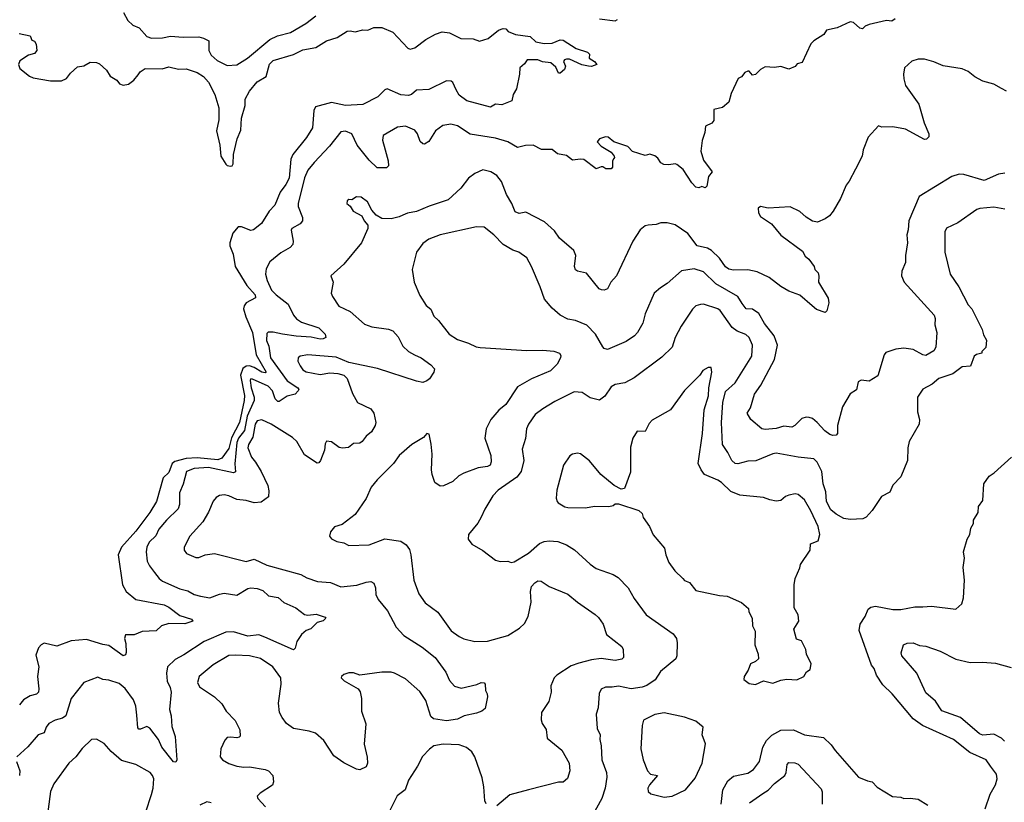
# Model space of a CAD drawing. Extents: x 1678431 to 1860718, y 384618 to 522882.
# Tile 398 of 473: x 1788279 to 1794522, y 455096 to 460060. Entities that reach past the tile are written whole.
import ezdxf

# ---------------------------------------------------------------- set-up
doc = ezdxf.new("R2010")
doc.units = 0

msp = doc.modelspace()

# ---------------------------------------------------------------- linework, layer by layer
at = {"layer": '0CON10XD'}
for points in [[(1788936.7, 460105), (1788965.6, 460055.6), (1788995.7, 460025.7), (1789037.4, 460007.4), (1789085, 459954.3), (1789115, 459941.9), (1789185, 459945.5), (1789235, 459956.4), (1789315, 459948.8), (1789415, 459950.5), (1789445, 459943.5), (1789478, 459925), (1789478.1, 459865), (1789493.3, 459835), (1789530.7, 459800.7), (1789595, 459768.6), (1789655, 459772.9), (1789724.3, 459815), (1789865, 459934.5), (1789913.4, 459956.6), (1789995, 459978.1), (1790092.9, 460035), (1790155.6, 460085)], [(1793830, 460065), (1793809.3, 460050.7), (1793775, 460054.2), (1793665, 460030.5), (1793640.3, 460019.7), (1793623, 460003), (1793605, 460006.7), (1793565, 460041.2), (1793543.9, 460046.1), (1793461.7, 460008.3), (1793395, 459992.5), (1793377.5, 459965), (1793315, 459926.7), (1793295, 459907.5), (1793240.7, 459789.3), (1793209.3, 459780.7), (1793195, 459763.8), (1793155, 459746.7), (1793105, 459763.8), (1793065, 459757.5), (1793005, 459760), (1792975, 459743.3), (1792945, 459712.5), (1792925, 459707.5), (1792905, 459732.5), (1792895, 459732.5), (1792877.5, 459725), (1792855, 459696.7), (1792833.6, 459686.4), (1792789.1, 459590.9), (1792775, 459536.7), (1792735, 459503.8), (1792680, 459490), (1792679.5, 459420.5), (1792667.3, 459402.7), (1792626.4, 459383.6), (1792623.3, 459345), (1792606, 459294), (1792598.6, 459225), (1792615, 459168.8), (1792668.8, 459095), (1792646.2, 459065), (1792635.6, 459004.4), (1792625, 458992.5), (1792605, 459002.5), (1792585, 458992.5), (1792565, 458997.5), (1792540, 459025), (1792485, 459108.8), (1792445, 459141.2), (1792435, 459146.2), (1792395, 459138.8), (1792362.3, 459142.3), (1792345, 459152.5), (1792325, 459182.5), (1792305.9, 459195.9), (1792275, 459206.2), (1792245, 459198), (1792165, 459223.3), (1792135, 459256.2), (1792045.8, 459285.8), (1792010, 459315), (1791993.9, 459316.1), (1791955, 459303.3), (1791940, 459285), (1791965, 459257.5), (1792029.3, 459219.3), (1792047.5, 459195), (1792050, 459185), (1792045, 459180), (1792037.5, 459165), (1792037.5, 459125), (1792030, 459115), (1791995, 459113.3), (1791977, 459127), (1791965, 459127.5), (1791935, 459114), (1791855, 459172.5), (1791835, 459175.8), (1791785, 459170), (1791745, 459199.2), (1791688.8, 459208.8), (1791655, 459236), (1791586.7, 459236.7), (1791535, 459263.3), (1791485, 459262), (1791435, 459250), (1791375, 459284.5), (1791295, 459309.1), (1791135, 459333.3), (1791055, 459387.1), (1791011.7, 459398.3), (1790962.1, 459387.9), (1790916.2, 459355), (1790873, 459287), (1790845, 459270), (1790835, 459272), (1790818.3, 459288.3), (1790801.5, 459335), (1790785, 459360), (1790725.5, 459385.5), (1790675, 459378.9), (1790584.3, 459325.7), (1790580, 459295), (1790595.6, 459235), (1790615.8, 459165), (1790617.7, 459132.3), (1790605, 459120), (1790545, 459121.2), (1790495, 459168.6), (1790417.8, 459265), (1790385, 459336.2), (1790345, 459352), (1790315, 459348.8), (1790243.1, 459256.9), (1790145.6, 459155), (1790106.7, 459105), (1790085, 459056.7), (1790045.6, 458895), (1790045.6, 458875), (1790071.1, 458805), (1790071.4, 458785), (1790058, 458765), (1790005, 458735.8), (1789999.2, 458725), (1790013.9, 458656.1), (1790010, 458635), (1789994, 458615), (1789935, 458582.2), (1789864.2, 458525), (1789840.6, 458479.4), (1789837.3, 458445), (1789847.9, 458405), (1789876.2, 458345), (1789905.5, 458315), (1789980.4, 458255), (1790015.6, 458185), (1790035, 458162.7), (1790065, 458141.8), (1790175.2, 458105.2), (1790216.4, 458065), (1790219.4, 458045), (1790204.1, 458035.9), (1790185, 458034.3), (1790127, 458047), (1790031.9, 458051.9), (1789944.3, 458064.3), (1789885, 458078.8), (1789855, 458077.1), (1789845, 458070), (1789844.4, 458025), (1789858.2, 457988.2), (1789868.5, 457915), (1789975, 457769.1), (1790043.3, 457725), (1790048.1, 457715), (1790044.5, 457705), (1790024.8, 457685.2), (1789975, 457672.5), (1789925, 457638.7), (1789915, 457637.5), (1789899, 457655), (1789882.1, 457705), (1789855, 457734.8), (1789755, 457780), (1789745, 457782.2), (1789740.8, 457770.8), (1789746.3, 457725), (1789765.4, 457665.4), (1789764.8, 457645), (1789720.3, 457545), (1789704.1, 457455), (1789667.1, 457405), (1789655, 457378.5), (1789643.8, 457243.8), (1789647.8, 457192.2), (1789634.6, 457185.4), (1789475, 457220.3), (1789385, 457212.4), (1789336.2, 457193.8), (1789316, 457114), (1789291.9, 457058.1), (1789291.5, 456985), (1789283.4, 456956.6), (1789209.6, 456885), (1789161.9, 456828.1), (1789142.8, 456787.2), (1789100.4, 456745), (1789085.4, 456715), (1789080.7, 456685), (1789087.5, 456625), (1789101.2, 456595), (1789133.8, 456553.8), (1789162.5, 456515), (1789185, 456498.8), (1789295, 456450), (1789345, 456437.2), (1789384.1, 456414.1), (1789425, 456402.9), (1789485, 456393.3), (1789545, 456417.1), (1789575, 456422.3), (1789655, 456409.6), (1789725, 456452.5), (1789745, 456457.1), (1789785, 456453.1), (1789820.2, 456440.2), (1789855.6, 456405.6), (1789918, 456395), (1789953.7, 456363.7), (1790030.4, 456330.4), (1790085, 456287.5), (1790105, 456282.9), (1790159.5, 456289.5), (1790215, 456270), (1790220, 456265), (1790203.6, 456246.4), (1790165, 456236), (1790125, 456196.7), (1790095, 456186.7), (1790065, 456160), (1790037.1, 456115), (1790026, 456074), (1790015, 456063.3), (1789833.9, 456143.9)], [(1791955, 460065.8), (1792055, 460052.5), (1792069.2, 460060.8)], [(1788275, 459972.5), (1788345, 459957.5), (1788355, 459930), (1788373, 459923), (1788382.5, 459905), (1788387.5, 459865), (1788373.6, 459846.4), (1788334.1, 459835.9), (1788280.8, 459799.2), (1788272, 459775), (1788279.7, 459749.7), (1788341.8, 459701.8), (1788365, 459692.1), (1788475, 459672.5), (1788545, 459672), (1788575, 459686.2), (1788600, 459720), (1788645, 459760), (1788685, 459767.5), (1788725, 459791.2), (1788765, 459789.2), (1788785, 459780), (1788829.5, 459739.5), (1788852.7, 459702.7), (1788895, 459676.7), (1788912.7, 459652.7), (1788935, 459643.8), (1788968.8, 459651.2), (1789002.7, 459677.3), (1789029.7, 459710.3), (1789041.7, 459728.3), (1789075, 459750.8), (1789181.7, 459748.3), (1789225, 459762), (1789285, 459746.2), (1789335, 459749.2), (1789405, 459724), (1789445, 459700), (1789475, 459663.8), (1789515.4, 459585), (1789540.9, 459500.9), (1789541.8, 459425), (1789526.5, 459355), (1789547.5, 459265), (1789554.5, 459195), (1789585, 459143.8), (1789595, 459134.2), (1789615, 459130), (1789626.7, 459133.3), (1789632, 459145), (1789635.5, 459205), (1789656.9, 459305), (1789681.7, 459358.3), (1789684.3, 459435), (1789707.8, 459515), (1789708.2, 459555), (1789735, 459605.8), (1789784.2, 459665), (1789840.9, 459699.1), (1789861.8, 459778.2), (1789885, 459800.3), (1790015, 459839), (1790075, 459869.7), (1790155.6, 459884.4), (1790225, 459925.4), (1790292.4, 459947.6), (1790355, 459986.7), (1790375, 459990), (1790405, 459983.3), (1790455, 459996), (1790485.9, 459994.1), (1790525, 460010), (1790575, 460009.6), (1790645, 459980.6), (1790740.4, 459880.4), (1790755, 459872.7), (1790785, 459881.5), (1790855, 459933.3), (1790915, 459968.2), (1790958, 459982), (1791005, 459977.5), (1791075, 459940.4), (1791155, 459937.8), (1791195, 459924.4), (1791248.5, 459941.5), (1791315, 459994.4), (1791345, 460004.4), (1791361.4, 460001.4), (1791375.8, 459985.8), (1791423, 459967)], [(1791423, 459967), (1791515, 459952.5), (1791550.5, 459920.5), (1791605, 459909.4), (1791655, 459912), (1791705, 459932.9), (1791725, 459929.4), (1791806.9, 459876.9), (1791880, 459855), (1791892, 459842), (1791890, 459815), (1791923.8, 459795), (1791937.5, 459775), (1791905, 459762.9), (1791885, 459764.2), (1791843.4, 459773.4), (1791765, 459810.6), (1791745, 459810), (1791732.5, 459805), (1791727.5, 459795), (1791740, 459765), (1791732.5, 459745), (1791705, 459720), (1791695, 459720), (1791678, 459758), (1791645.7, 459785.7), (1791592.9, 459792.9), (1791565, 459806), (1791497.5, 459805), (1791479.7, 459780.3), (1791450, 459755), (1791447.5, 459715), (1791427.9, 459622.1), (1791407.5, 459585), (1791398.8, 459545), (1791335, 459520), (1791295, 459523.8), (1791265, 459504.3), (1791115, 459545.7), (1791065, 459581.1), (1791045.5, 459614.5), (1791025, 459661.4), (1791015, 459670), (1790985, 459672), (1790872.3, 459617.7), (1790795, 459614), (1790762.5, 459585), (1790745, 459578.7), (1790695, 459583.5), (1790609.4, 459620.6), (1790595, 459614.4), (1790550.2, 459569.8), (1790455, 459522.4), (1790345, 459516), (1790255, 459535.7), (1790155, 459507.1), (1790143.6, 459485), (1790135.9, 459375), (1790097.5, 459312.5), (1790010.3, 459205), (1789998.9, 459175), (1789987.4, 459055), (1789966.4, 459013.6), (1789929.7, 458965), (1789897.4, 458882.6), (1789861.1, 458845), (1789813, 458767), (1789762.2, 458727.8), (1789745, 458723.3), (1789685, 458746.9), (1789665, 458747.1), (1789630, 458705), (1789611.8, 458645), (1789611.5, 458625), (1789632.7, 458572.7), (1789645.8, 458495), (1789718.7, 458375), (1789771.1, 458315), (1789774.3, 458295), (1789715, 458263.2), (1789702, 458245), (1789698.5, 458225), (1789711.9, 458175), (1789755.8, 458075.8), (1789778.9, 457935), (1789841.2, 457825), (1789835, 457819.2), (1789815, 457824.3), (1789764.6, 457854.6), (1789735, 457864.8), (1789715, 457862.2), (1789692.7, 457847.3), (1789678.6, 457805), (1789704.5, 457675.5), (1789703.2, 457645), (1789673.6, 457505), (1789621.7, 457408.3), (1789605, 457339.6), (1789561.6, 457278.4), (1789535, 457268.4), (1789405, 457280.3), (1789335, 457277.1), (1789262.9, 457257.1), (1789245.2, 457244.8), (1789225, 457187.1), (1789189.2, 457155), (1789146.4, 457005), (1789104.6, 456935), (1789016.1, 456815), (1788924.5, 456715), (1788902.5, 456665), (1788930, 456475), (1788954.1, 456434.1), (1789015, 456381.8), (1789195, 456347.9), (1789225, 456334.3), (1789295, 456281.2), (1789367.9, 456257.9), (1789376.7, 456245), (1789325, 456228.6), (1789225, 456229.6), (1789178, 456215), (1789145, 456184.4), (1789055, 456179.4), (1789005, 456158), (1788950.8, 456159.2), (1788942.9, 456135), (1788952.9, 456102.9), (1788954.5, 456045.5), (1788948.7, 456031.3), (1788935.8, 456024.2), (1788845, 456090.4), (1788805, 456096.7), (1788702.4, 456127.6), (1788605, 456120.4), (1788515, 456086.9), (1788433.8, 456106.2), (1788414.2, 456095), (1788398.6, 456075), (1788380.3, 456029.7), (1788399.3, 455955), (1788391.7, 455895), (1788400.8, 455815), (1788397.5, 455795), (1788385, 455781.5), (1788345, 455770.8), (1788302.5, 455745), (1788278.1, 455715)], [(1794535, 459606), (1794505, 459624.3), (1794455, 459650.6), (1794385, 459670), (1794335, 459697.8), (1794292.3, 459732.3), (1794255, 459748.8), (1794135, 459767.1), (1794075, 459792.2), (1794015, 459808.6), (1793975, 459808.8), (1793935, 459796.2), (1793890, 459755), (1793882.5, 459715), (1793884.4, 459684.4), (1793895, 459643.3), (1793980, 459525), (1794012.9, 459405), (1794043.8, 459335), (1794043.6, 459316.4), (1794028.3, 459301.7), (1794015, 459300), (1793895, 459366), (1793815, 459380), (1793745, 459377.5), (1793725, 459387.5), (1793658, 459315), (1793628, 459235), (1793620, 459195), (1793578.6, 459111.4), (1793538, 459035), (1793518.9, 459011.1), (1793483.3, 458925), (1793437.5, 458845), (1793412.5, 458815), (1793385, 458796.2), (1793336.7, 458776.7), (1793305, 458782), (1793265, 458806.7), (1793225, 458843.3), (1793165, 458873.3), (1793025, 458865.5), (1792975.9, 458874.1), (1792961.2, 458865), (1792962.9, 458835), (1792975, 458812.5), (1793045, 458765.8), (1793105, 458694.3), (1793241.5, 458591.5), (1793260, 458560), (1793281.9, 458541.9), (1793315.3, 458495.3), (1793320, 458475), (1793340.6, 458455), (1793345.8, 458434.2), (1793343.1, 458395), (1793405, 458293.8), (1793409.5, 458265), (1793397.6, 458212.4), (1793385, 458202.5), (1793331.7, 458221.7), (1793304.4, 458244.4), (1793225, 458312), (1793155, 458338.6), (1793105, 458367.1), (1793030, 458425), (1792955, 458461.1), (1792895, 458473.5), (1792805, 458470.5), (1792775, 458478.1), (1792755, 458493.1), (1792716.9, 458546.9), (1792665, 458596.2), (1792640.1, 458610.1), (1792575.4, 458625.4), (1792515, 458704.4), (1792435, 458758.9), (1792385, 458771.1), (1792345, 458771.1), (1792315, 458761.1), (1792263.4, 458756.6), (1792245, 458751.4), (1792212.4, 458727.6), (1792165.6, 458655), (1792064, 458435), (1792026.7, 458395), (1792005, 458353.3), (1791985.8, 458344.2), (1791967.1, 458347.1), (1791953.8, 458353.8), (1791873, 458453), (1791815, 458464.3), (1791802.5, 458472.5), (1791797.1, 458495), (1791806, 458565), (1791793.3, 458595), (1791702.5, 458675), (1791669.7, 458719.7), (1791607.4, 458777.4), (1791488.8, 458838.8), (1791445, 458830.8), (1791420.2, 458840.2), (1791398.9, 458895), (1791365, 458951.2), (1791334.6, 459034.6), (1791305, 459072.5), (1791265.5, 459095.5), (1791215, 459108.1), (1791164, 459085), (1791124.7, 459055.3), (1791075, 458991.9), (1790995, 458917.1), (1790875, 458877.5), (1790795, 458843.8), (1790737.2, 458832.8), (1790709.1, 458820.9), (1790685, 458808.6), (1790635, 458796), (1790575, 458800), (1790540, 458820), (1790511.7, 458851.7), (1790485, 458903.8), (1790445, 458933.8), (1790414.2, 458935.8), (1790385, 458917.5), (1790365, 458920), (1790355, 458910), (1790352.5, 458895), (1790375, 458877.5), (1790393.3, 458845), (1790447.5, 458815), (1790462.5, 458785), (1790486.7, 458756.7), (1790486.2, 458735), (1790445.8, 458645), (1790335, 458510), (1790251.2, 458435), (1790266.7, 458395), (1790253.9, 458326.1), (1790261.2, 458305), (1790302, 458242), (1790375, 458209.4), (1790465, 458128.1), (1790510.9, 458110.9), (1790617.1, 458097.1), (1790645, 458086.5), (1790678.1, 458048.1), (1790708.7, 457988.7), (1790744.3, 457955), (1790782, 457935), (1790825.4, 457915.4), (1790885, 457870.8), (1790908.8, 457845), (1790905.8, 457824.2), (1790877.3, 457782.7), (1790861.2, 457768.8), (1790835, 457758.9), (1790795, 457766.9), (1790548.3, 457848.3), (1790365.5, 457885.5), (1790285, 457918.5), (1790106.3, 457933.7), (1790057.5, 457925), (1790044, 457915), (1790042.9, 457895), (1790057.1, 457865), (1790075, 457838.6), (1790095, 457827.3), (1790185, 457810), (1790245, 457819.4), (1790296.8, 457816.8), (1790335, 457804.2), (1790355.8, 457785), (1790389.7, 457689.7), (1790421.7, 457631.7), (1790505, 457591.2), (1790524.4, 457565)], [(1794525, 459087.1), (1794485, 459080.6), (1794395, 459039.1), (1794265, 459078.9), (1794235, 459079.5), (1794188.8, 459065), (1793981.7, 458938.3), (1793915.8, 458785), (1793912.4, 458727.6), (1793903.1, 458695), (1793907.8, 458645), (1793894.4, 458565), (1793895, 458520), (1793873.1, 458465), (1793870, 458435), (1793887.5, 458395), (1794077.1, 458185), (1794084.2, 458165), (1794081.9, 458125), (1794094.4, 458075), (1794087.4, 457982.6), (1794075, 457960), (1794025, 457930), (1794005, 457934.4), (1793945, 457968.5), (1793885, 457976.7), (1793835, 457970.5), (1793771.1, 457948.9), (1793760, 457935), (1793719.1, 457800.9), (1793665, 457766.7), (1793615, 457773.8), (1793595, 457763.8), (1793585, 457712.5), (1793545, 457687.5), (1793495.8, 457605)], [(1794525, 458858.6), (1794455, 458870), (1794367.6, 458862.4), (1794346.7, 458855), (1794227.6, 458772.4), (1794155, 458736.7), (1794145.6, 458715), (1794144.4, 458585), (1794179.2, 458445), (1794232.5, 458365), (1794292.4, 458252.4), (1794315.7, 458225), (1794381.2, 458095), (1794390.5, 458060.5), (1794408.3, 458028.3), (1794405, 457980), (1794380, 457955), (1794380, 457945), (1794345, 457936.7), (1794330, 457925), (1794308.1, 457861.9), (1794255, 457858.1), (1794195.8, 457814.2), (1794106, 457784), (1794065, 457748.1), (1794004.3, 457715.7), (1793971.2, 457665), (1793972, 457572), (1793983.8, 457525), (1793981.2, 457495), (1793918.8, 457385), (1793910, 457345), (1793907.5, 457265), (1793865, 457160), (1793815, 457106.7), (1793795, 457062.5), (1793743.3, 457035), (1793685, 456947.5), (1793646.7, 456905), (1793625, 456893.8), (1793545, 456890), (1793505, 456896.2), (1793455, 456923.4), (1793421, 456951), (1793394.1, 457005), (1793389.7, 457065), (1793374.1, 457115), (1793364.7, 457194.7), (1793335, 457252.5), (1793315, 457274.4), (1793215, 457284.5), (1793075, 457310), (1793053.3, 457306.7), (1792947.1, 457262.9), (1792895, 457260), (1792831.9, 457241.9), (1792815, 457246), (1792793.2, 457265), (1792769.7, 457315), (1792735.8, 457365), (1792729.2, 457505), (1792738.1, 457631.9), (1792755, 457700.8), (1792815, 457755.6), (1792921.5, 457925), (1792924.7, 457995), (1792903.2, 458043.2), (1792882.6, 458062.6), (1792827.8, 458085), (1792796.7, 458106.7), (1792720.8, 458215), (1792705, 458225.5), (1792615.4, 458255.4), (1792595, 458254.3), (1792565.8, 458244.2), (1792545, 458223.8), (1792472.9, 458115), (1792435.5, 458044.5), (1792415, 457983.8), (1792350.3, 457919.7)], [(1793495.8, 457605), (1793463.5, 457486.5), (1793464.1, 457435.9), (1793455, 457423.8), (1793435, 457422), (1793415, 457428.6), (1793383, 457453), (1793335.9, 457505.9), (1793305, 457530), (1793285, 457536.9), (1793265, 457538.6), (1793238.7, 457531.3), (1793193.8, 457485), (1793175.6, 457474.4), (1793125, 457481.9), (1793075, 457466.5), (1793005, 457461.5), (1792983.8, 457465), (1792915, 457523.8), (1792891.2, 457565), (1792911.9, 457598.1), (1792938.6, 457685), (1792978.5, 457741.5), (1793063.9, 457905), (1793083.1, 457995), (1793062.2, 458055), (1793002.4, 458132.4), (1792965, 458196), (1792925, 458222.9), (1792885, 458225.7), (1792859.6, 458259.6), (1792833.1, 458305), (1792693.6, 458383.6), (1792615, 458460.5), (1792555, 458479.1), (1792475, 458466.9), (1792385, 458385.8), (1792340.9, 458359.1), (1792302.5, 458325), (1792245.6, 458195), (1792228.9, 458135), (1792195.7, 458075), (1792177.8, 458055), (1792125, 458018.9), (1792005, 457967.5), (1791985, 457974.3), (1791975.8, 457985), (1791930.5, 458065), (1791875, 458122.9), (1791802.3, 458152.3), (1791755, 458161.2), (1791705, 458186.2), (1791655, 458230), (1791606.3, 458286.3), (1791579.1, 458365), (1791524.4, 458495), (1791495, 458549.2), (1791444.5, 458584.5), (1791405, 458598.9), (1791345, 458633.1), (1791284.2, 458695), (1791223, 458743), (1791175, 458745.6), (1790945, 458694.4), (1790872.1, 458667.9), (1790835, 458640), (1790794.5, 458585.5), (1790767.5, 458475), (1790780.8, 458395), (1790815, 458310), (1790856.1, 458246.1), (1790885, 458223.3), (1790905, 458178.8), (1790935, 458151.2), (1791001.2, 458065), (1791055, 458030.8), (1791125, 458008.1), (1791173.3, 457985), (1791198.3, 457981.7), (1791495, 457961.5), (1791595, 457964.3), (1791665, 457958.1), (1791701.2, 457945), (1791709.4, 457929.4), (1791708.6, 457915), (1791687.1, 457875), (1791645, 457832.2), (1791525, 457782.7), (1791435, 457731.1), (1791361.3, 457618.7), (1791316.5, 457583.5), (1791266.7, 457525), (1791235.6, 457465), (1791228.9, 457405), (1791265.6, 457295), (1791267.5, 457255), (1791261.4, 457235), (1791245, 457226.5), (1791185, 457216.5), (1791095, 457184.4), (1791063.1, 457166.9), (1791025, 457131.4), (1790965, 457103.5), (1790945, 457100.4), (1790911.8, 457125), (1790894.6, 457175), (1790890, 457205), (1790894.5, 457305), (1790887.5, 457367.5), (1790875, 457430), (1790860, 457435), (1790839.3, 457410.7), (1790765, 457366), (1790685, 457296), (1790649.2, 457245), (1790545, 457140.8), (1790507.5, 457095), (1790475, 457023.3), (1790405, 456922), (1790322.7, 456857.3), (1790275, 456843.3), (1790249.3, 456810.7), (1790242.5, 456785), (1790255, 456766.7), (1790289.5, 456749.5), (1790335, 456742.5), (1790365.8, 456725.8), (1790495, 456728.1), (1790595, 456766.7), (1790695, 456751.9), (1790729.2, 456729.2), (1790749.5, 456699.5), (1790759.4, 456665), (1790778, 456505), (1790809.1, 456419.1), (1790850.5, 456360.5), (1790931.1, 456301.1), (1791014.6, 456184.6), (1791065, 456147.1), (1791095, 456132.5), (1791165, 456116.9), (1791245, 456118.5), (1791373.8, 456155), (1791448.5, 456201.5), (1791479.4, 456230.6), (1791503.8, 456275), (1791522.9, 456365), (1791517.8, 456432.2), (1791524.6, 456465), (1791545, 456488.9), (1791565, 456500), (1791585, 456498), (1791635, 456464), (1791755.4, 456415.4), (1791815.5, 456365.5), (1791928.1, 456288.1), (1791948.8, 456268.8), (1791978.6, 456225), (1791999.8, 456159.8), (1792095.8, 456085), (1792106, 456065), (1792107.5, 456015), (1792095.8, 456004.2), (1792055, 455995.7), (1791965, 456007.5), (1791905, 455999.2), (1791825, 455978.7), (1791775, 455960.9), (1791685, 455902.5), (1791667.1, 455885), (1791647.5, 455835), (1791647.8, 455795), (1791633.8, 455735), (1791587.5, 455665), (1791585, 455620), (1791592.5, 455595), (1791617.4, 455557.4), (1791623, 455503), (1791717.1, 455427.1), (1791762.9, 455345), (1791767.1, 455295), (1791752.9, 455247.1), (1791725.6, 455224.4), (1791695, 455224.3), (1791504, 455175), (1791387, 455143), (1791305, 455074.5)], [(1792350.3, 457919.7), (1792175, 457788.1), (1792115, 457756.7), (1792054.5, 457745.5), (1792028.3, 457731.7), (1791988.5, 457671.5), (1791955, 457646), (1791895, 457662), (1791844.4, 457694.4), (1791795, 457698.6), (1791671.5, 457638.5), (1791595, 457592.5), (1791548, 457555), (1791504.2, 457495), (1791492.5, 457465), (1791486.6, 457403.4), (1791465.8, 457335), (1791475.5, 457264.5), (1791458.5, 457195), (1791431.5, 457158.5), (1791313.4, 457076.6), (1791279.8, 457040.2), (1791227.1, 456955), (1791205, 456903.8), (1791183, 456867), (1791123.8, 456795), (1791122.5, 456765), (1791145, 456733.3), (1791215, 456693.3), (1791295, 456632.5), (1791325, 456622.5), (1791375, 456626.2), (1791395, 456617.5), (1791415, 456621.2), (1791505, 456675.6), (1791575, 456738.1), (1791605, 456750.5), (1791635, 456755.5), (1791690.7, 456750.7), (1791745, 456730), (1791797.6, 456697.6), (1791895, 456607.1), (1791935, 456580), (1792041.9, 456541.9), (1792072.7, 456522.7), (1792135.9, 456455.9), (1792175, 456388), (1792252, 456285), (1792422.5, 456165), (1792444.3, 456135), (1792447.1, 456107.1), (1792446.1, 456025), (1792439.6, 456005), (1792341.4, 455925), (1792307.2, 455872.8), (1792255, 455837.9), (1792225, 455825.9), (1792156, 455816), (1792075, 455833.1), (1792035, 455825.6), (1791992.7, 455827.3), (1791965, 455813.3), (1791953.2, 455786.8), (1791945.7, 455694.3), (1791934.4, 455655), (1791941.1, 455565), (1791959.2, 455525), (1791956.9, 455495), (1791965.6, 455455), (1791969.4, 455365), (1791998.6, 455285), (1792000.8, 455255), (1791991.5, 455185), (1791969.8, 455120.2), (1791891.2, 454978.8)], [(1792945, 455843.3), (1792995, 455866.7), (1793055, 455852.5), (1793105, 455870), (1793143.9, 455876.1), (1793206.4, 455873.6), (1793250, 455895), (1793267, 455923), (1793291.7, 455938.3), (1793296.7, 455975), (1793266.7, 456035), (1793263.8, 456065), (1793235, 456120), (1793205, 456130), (1793186.7, 456195), (1793219.2, 456245), (1793214.2, 456284.2), (1793188.8, 456328.8), (1793188.8, 456475), (1793196.2, 456515), (1793225.8, 456584.2), (1793228.8, 456605), (1793290, 456695), (1793293.8, 456735), (1793341.2, 456755), (1793352, 456795), (1793340.6, 456845), (1793295.4, 456945), (1793255.7, 457015), (1793215, 457048.8), (1793195, 457053.3), (1793155, 457043.8), (1793135, 457036.2), (1793105, 457011.2), (1793075, 457006.7), (1793035, 457013.8), (1792995, 457029.2), (1792845.7, 457044.3), (1792787, 457067), (1792728.8, 457125), (1792705, 457140), (1792620, 457175), (1792598.8, 457205), (1792581.2, 457245), (1792607.9, 457435), (1792618.7, 457585), (1792645.4, 457675), (1792648.2, 457725), (1792667.5, 457825), (1792663.6, 457853.6), (1792645, 457854), (1792611.2, 457835), (1792591.2, 457805), (1792495, 457707.5), (1792404.4, 457585.6), (1792289.7, 457520.3), (1792270.5, 457499.5), (1792245, 457448), (1792195, 457450), (1792165.8, 457405), (1792152.4, 457347.6), (1792150.7, 457189.3), (1792113, 457087), (1792093, 457083), (1792047.5, 457105), (1791964.5, 457174.5), (1791891.3, 457261.3), (1791835, 457306), (1791815, 457310), (1791785, 457303.8), (1791767.3, 457292.7), (1791727.5, 457235), (1791684, 457075), (1791681.2, 457025), (1791686.7, 457005), (1791693.3, 456995), (1791735, 456970), (1791755, 456966), (1791865, 456964.3), (1791925.9, 456974.1), (1792015, 456971.2), (1792041.7, 456978.3), (1792055, 456990), (1792075, 456990), (1792205, 456946.7), (1792225, 456927.5), (1792231.7, 456901.7), (1792272.5, 456845), (1792295, 456792.5), (1792368.3, 456708.3), (1792376.7, 456665), (1792395, 456617.5), (1792433.3, 456565), (1792483.3, 456515), (1792495, 456502.5), (1792525, 456491.2), (1792565, 456440), (1792715, 456407.5), (1792765, 456402.5), (1792855, 456362.5), (1792900, 456325), (1792902.5, 456305), (1792923, 456263), (1792926.1, 456216.1), (1792941.7, 456181.7), (1792940, 456095), (1792961.2, 456035), (1792963, 456007), (1792945, 455990), (1792913.3, 455975), (1792897.5, 455935), (1792872.5, 455895), (1792870, 455875), (1792905, 455850), (1792945, 455843.3)], [(1790524.4, 457565), (1790536.7, 457505), (1790531.9, 457485), (1790510, 457445), (1790475, 457418), (1790451.2, 457385), (1790435, 457374.2), (1790395, 457370.8), (1790364.5, 457345.5), (1790325, 457342.5), (1790305, 457346.2), (1790255, 457383.3), (1790225, 457386), (1790215, 457370), (1790211.2, 457328.8), (1790186.6, 457263.4), (1790175, 457248.8), (1790165, 457246.2), (1790085, 457300.8), (1790035.4, 457385.4), (1790009.2, 457409.2), (1789873.8, 457495), (1789815, 457521.4), (1789785, 457515.7), (1789772.7, 457495), (1789757.4, 457412.6), (1789729.2, 457365), (1789726.1, 457345), (1789747.8, 457285), (1789774, 457254), (1789809.1, 457195), (1789852.7, 457105), (1789858.3, 457071.7), (1789855.5, 457034.5), (1789809.8, 457000.2), (1789765, 456995.5), (1789715, 457010.8), (1789655, 457017.1), (1789605, 457040), (1789575, 457046), (1789545, 457041.2), (1789525, 457030), (1789505, 457006.7), (1789476.7, 456936.7), (1789439.2, 456875), (1789357.5, 456785), (1789322.5, 456715), (1789322.5, 456695), (1789337.5, 456675), (1789395, 456648), (1789415, 456648.8), (1789455, 456666), (1789515, 456673.3), (1789714.2, 456624.2), (1789765, 456637.5), (1789845, 456599.1), (1790061.3, 456541.3), (1790099.1, 456519.1), (1790167.2, 456497.2), (1790250.6, 456490.6), (1790315, 456463.6), (1790416.6, 456473.4), (1790475, 456493.3), (1790505.6, 456495.6), (1790525, 456486.2), (1790535.4, 456455.4), (1790537.5, 456415), (1790552.4, 456382.4), (1790610.8, 456310.8), (1790665, 456207.5), (1790715, 456154.3), (1790830.2, 456080.2), (1790913.3, 456015), (1790980.5, 455920.5), (1791005, 455868.8), (1791035, 455832), (1791079.1, 455820.9), (1791177.5, 455842.5), (1791205, 455855.7), (1791223.9, 455853.9), (1791231.2, 455845), (1791233.3, 455805), (1791243.8, 455783.8), (1791244.3, 455765), (1791229.5, 455690.5), (1791210, 455675), (1791175, 455660.8), (1791096.4, 455643.6), (1791055, 455623.8), (1790985, 455611.8), (1790902, 455625), (1790885, 455640), (1790875.6, 455674.4), (1790855, 455741.4), (1790815, 455797.9), (1790725, 455879.5), (1790655, 455915.5), (1790635, 455920.9), (1790575, 455921.1), (1790435, 455903.3), (1790395, 455916.2), (1790365, 455916.2), (1790335, 455906.7), (1790320, 455895), (1790317.5, 455885), (1790336.4, 455866.4), (1790425, 455816.7), (1790437, 455797), (1790446, 455755), (1790446, 455675), (1790473.9, 455593.9), (1790462.5, 455465), (1790483, 455383), (1790483.3, 455345), (1790475, 455320), (1790435, 455302.5), (1790415, 455306.7), (1790335, 455345.8), (1790270.7, 455390.7), (1790208.3, 455488.3), (1790153.6, 455533.6), (1790115, 455546.2), (1790015, 455563.3), (1789971.2, 455595), (1789943.8, 455633.8), (1789926.9, 455665), (1789919.5, 455725), (1789937.5, 455845), (1789934.4, 455885), (1789884.5, 455955), (1789805, 456008.2), (1789735, 456024.7), (1789645, 456030), (1789605, 456026.2), (1789505, 455967.8), (1789416.9, 455895), (1789406.6, 455856.6), (1789419.4, 455829.4), (1789514.3, 455765), (1789561.4, 455721.4), (1789587.1, 455675), (1789644.3, 455615), (1789675.7, 455555), (1789676.7, 455515), (1789670.7, 455509.3), (1789655.8, 455504.2), (1789615, 455510), (1789595, 455506), (1789579.7, 455490.3), (1789554.2, 455435), (1789550.8, 455385), (1789565.5, 455365.5), (1789605, 455341.9), (1789655, 455325.7), (1789699.4, 455319.4), (1789735, 455320), (1789835, 455304.4), (1789856.1, 455296.1), (1789884.3, 455265), (1789887.5, 455225), (1789881.2, 455205), (1789803.3, 455155), (1789783.8, 455135), (1789789.5, 455119.5), (1789838.3, 455068.3)], [(1794400, 455055), (1794431.8, 455148.2), (1794465, 455206.7), (1794477.5, 455245), (1794472, 455275), (1794434.2, 455325), (1794406.2, 455365), (1794302.4, 455412.4), (1794200, 455495), (1794002.6, 455582.6), (1793944, 455625), (1793810, 455785), (1793752.1, 455842.1), (1793711.7, 455901.7), (1793695.8, 455945), (1793680, 455965), (1793602.3, 456185), (1793607.7, 456225), (1793640.5, 456275), (1793658.1, 456321.9), (1793675, 456333.3), (1793705, 456340.6), (1793815, 456318.9), (1793865, 456319.2), (1793955, 456335.6), (1794005, 456335.6), (1794060.5, 456340.5), (1794215, 456320), (1794253.3, 456355), (1794262.5, 456392.5), (1794268.8, 456505), (1794260, 456585), (1794270, 456645), (1794263.3, 456685), (1794286.2, 456765), (1794303.8, 456795), (1794308.8, 456835), (1794327.5, 456865), (1794327.5, 456885), (1794356.4, 456933.6), (1794358.3, 456971.7), (1794385, 457010), (1794391.2, 457115), (1794425, 457164), (1794458, 457185), (1794568, 457285)], [(1789833.9, 456143.9), (1789795, 456157.7), (1789725, 456150.8), (1789635, 456176.7), (1789585, 456175.3), (1789448.6, 456115), (1789319.4, 456030.6), (1789265, 456002.1), (1789216.7, 455955), (1789208.8, 455915), (1789214.5, 455865), (1789233.3, 455825), (1789238.9, 455795), (1789229.4, 455685), (1789240, 455645), (1789244.1, 455575.9), (1789265.6, 455514.4), (1789275.6, 455365), (1789269.4, 455350.6), (1789255, 455352.5), (1789245, 455362.9), (1789180.9, 455445), (1789158.5, 455495), (1789105, 455566.7), (1789085, 455576.7), (1789045, 455560), (1789035, 455560), (1789027.7, 455567.7), (1789020.8, 455649.2), (1789015.7, 455705.7), (1789000, 455745), (1788947.2, 455817.2), (1788908.6, 455848.6), (1788845, 455871.4), (1788805, 455875.8), (1788775, 455889.2), (1788685, 455855.8), (1788606.3, 455753.7), (1788571.5, 455645), (1788549.6, 455630.4), (1788503.5, 455616.5), (1788464.5, 455595.5), (1788446.9, 455573.1), (1788435, 455536.7), (1788395, 455524.2), (1788331.2, 455448.8), (1788260.6, 455385)], [(1794523.2, 455483.2), (1794505, 455503.8), (1794455, 455527.2), (1794385, 455521.8), (1794365, 455529.6), (1794245, 455634.7), (1794125, 455676.5), (1794085, 455738.2), (1794025, 455789.4), (1793966.4, 455915), (1793872.5, 456025), (1793868.8, 456045), (1793882.5, 456095), (1793905, 456105.8), (1793945, 456107.8), (1793985, 456090.6), (1794025, 456085.5), (1794115, 456055.6), (1794213.8, 456003.8), (1794305, 455982.2), (1794384.5, 455985.5), (1794465, 455978.5), (1794565, 455950)], [(1792365, 455129.4), (1792415, 455134.3), (1792500, 455175), (1792561.7, 455248.3), (1792605.8, 455345), (1792627, 455467), (1792606.2, 455525), (1792611.7, 455571.7), (1792565, 455610), (1792495, 455635.7), (1792365, 455664.3), (1792305, 455652.5), (1792235, 455617.5), (1792225.9, 455584.1), (1792217.5, 455435), (1792231.9, 455365), (1792260, 455295), (1792277.5, 455275), (1792323.3, 455265), (1792272.6, 455207.4), (1792262.2, 455185), (1792264.5, 455164.5), (1792280.4, 455150.4), (1792365, 455129.4)], [(1792727.5, 455085), (1792737.5, 455175), (1792768.5, 455231.5), (1792805, 455262.5), (1792895, 455281.1), (1792931.4, 455305), (1792970, 455355), (1792990.4, 455445), (1793015, 455488.1), (1793047.1, 455522.9), (1793105, 455554.4), (1793185, 455555.6), (1793255, 455523.3), (1793375, 455506.9), (1793425, 455460.8), (1793449.2, 455425), (1793597.5, 455255), (1793655, 455231.2), (1793685, 455226.7), (1793715, 455191.2), (1793812.3, 455132.3), (1793865, 455128.8), (1793885, 455120), (1793925, 455123.3), (1793975, 455116), (1794037, 455077)], [(1789078.5, 455035), (1789114.4, 455145), (1789125.7, 455185.7), (1789128.6, 455245), (1789122, 455265), (1789106.2, 455285), (1789015, 455335.8), (1788925, 455361.4), (1788859.1, 455419.1), (1788815, 455470), (1788765, 455496.2), (1788735, 455494), (1788675, 455438), (1788635, 455384.2), (1788591.4, 455345), (1788495, 455213.3), (1788474.1, 455164.1), (1788448, 454972)], [(1791237.2, 455087.2), (1791227.8, 455105), (1791221.2, 455195), (1791210.5, 455250.5), (1791165, 455383.8), (1791145, 455415.8), (1791112.8, 455442.8), (1791065, 455460.9), (1790964.6, 455465.4), (1790905.5, 455454.5), (1790876.4, 455433.6), (1790833.1, 455386.9), (1790801.4, 455325), (1790743.4, 455236.6), (1790723.9, 455176.1), (1790672.1, 455137.9), (1790625.5, 455044.5)], [(1788258.1, 455355), (1788280, 455295), (1788277.9, 455265)], [(1792906.9, 455093.1), (1792991.7, 455151.7), (1793025, 455172.5), (1793064.4, 455215), (1793130, 455265), (1793138.9, 455285), (1793144.5, 455335.5), (1793155, 455348.8), (1793194.4, 455345.6), (1793215, 455337.5), (1793360.5, 455180.5), (1793367.6, 455162.4), (1793367.8, 455085)], [(1789493, 455093), (1789465, 455098.8), (1789422.1, 455077.9)]]:
    msp.add_lwpolyline(points, dxfattribs=at)

doc.saveas('drawing.dxf')
